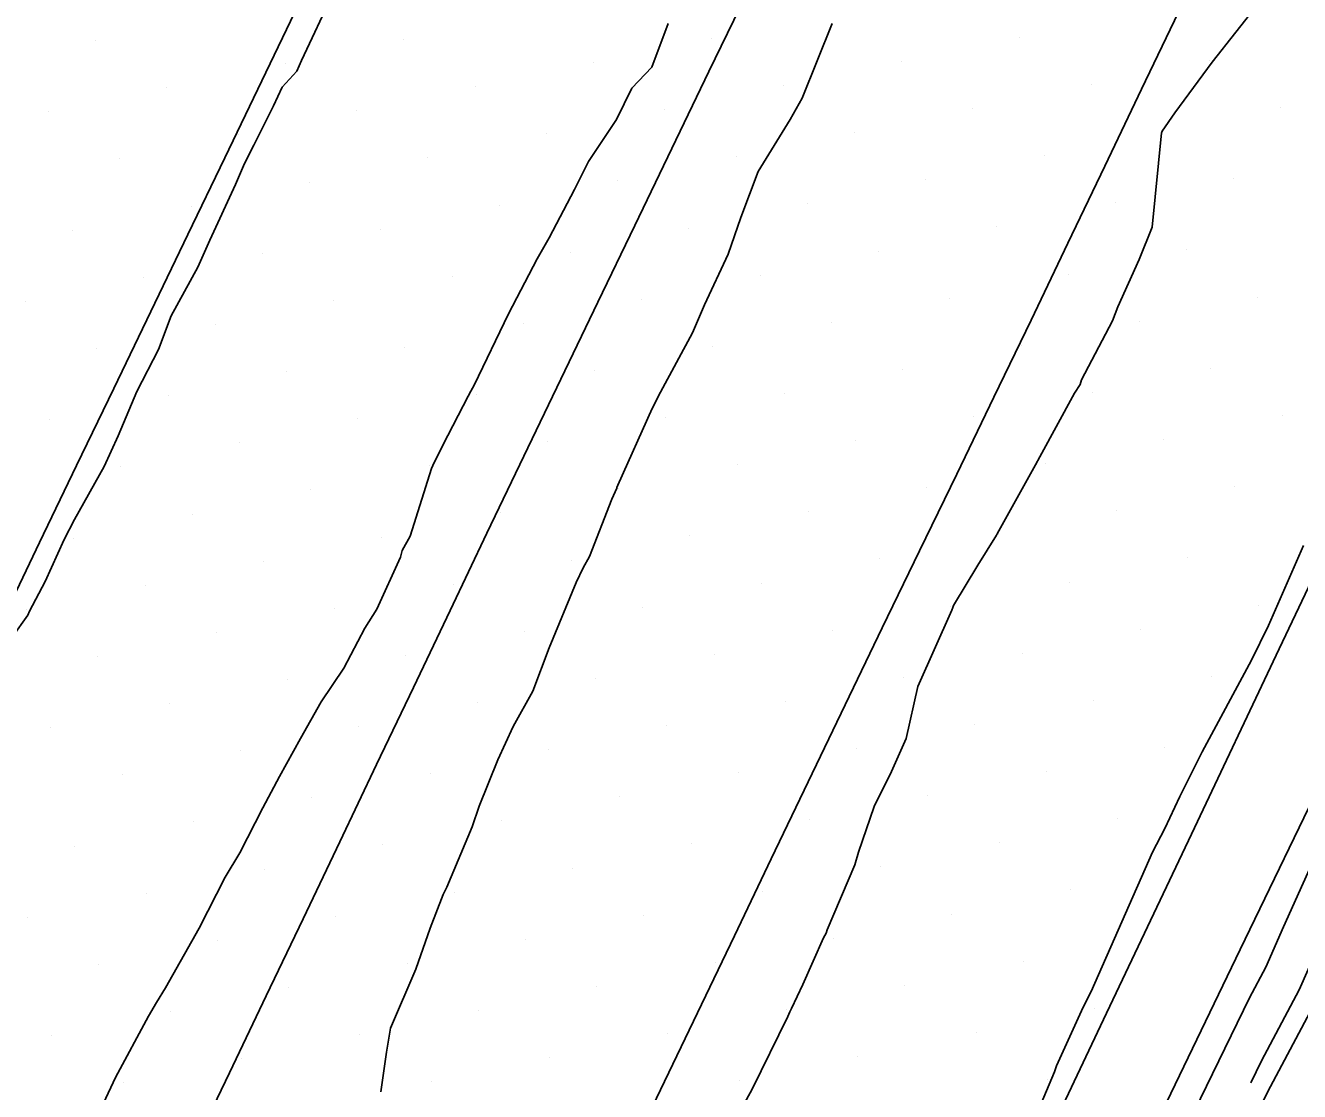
# Model space of a CAD drawing. Extents: x 2354170 to 2357230, y 866100 to 868290.
# Drawn here: x 2355571.26 to 2355608.54, y 866974.85 to 867006.06 of the extents above; entities that cross this region are included whole.
import ezdxf

# ---------------------------------------------------------------- set-up
doc = ezdxf.new("R2010")
doc.units = 0
for name, color, linetype in [('Default', 7, 'Continuous'), ('DTM Contours Minor', 7, 'Continuous'), ('Exist DTM Breakline', 7, 'Continuous'), ('Exist DTM Scan Elevation Point', 7, 'Continuous'), ('Exist Roads EOP', 7, 'Continuous'), ('PH Exist DTM Breakline', 7, 'Continuous')]:
    doc.layers.add(name, color=color, linetype=linetype)

msp = doc.modelspace()

# ---------------------------------------------------------------- linework, layer by layer
at = {"layer": 'Default'}
for points in [[(2355582.196, 866926.563), (2355594.531, 866951.914), (2355595.04, 866952.861), (2355607.076, 866977.593), (2355607.552, 866978.494), (2355608.075, 866979.672), (2355619.137, 867004.259), (2355620.341, 867006.654), (2355620.497, 867006.98), (2355633.383, 867027.538), (2355633.9, 867028.407), (2355635.907, 867031.347), (2355637.171, 867035.834), (2355637.718, 867036.924), (2355637.743, 867036.978), (2355643.563, 867048.577), (2355650.893, 867064.212), (2355651.335, 867065.312), (2355657.519, 867080.682)], [(2355580.264, 867007.012), (2355579.342, 867005.034), (2355579.203, 867004.716), (2355578.771, 867004.25), (2355578.524, 867003.702), (2355577.946, 867002.55), (2355577.674, 867002.019), (2355577.404, 867001.397), (2355576.661, 866999.77), (2355576.302, 866998.981), (2355575.528, 866997.559), (2355575.156, 866996.574), (2355574.519, 866995.338), (2355573.972, 866994.041), (2355573.565, 866993.148), (2355572.699, 866991.598), (2355572.393, 866991.012), (2355571.839, 866989.782), (2355571.378, 866988.91), (2355571.331, 866988.797), (2355569.947, 866986.859)], [(2355591.608, 866973.255), (2355592.524, 866974.92), (2355593.568, 866977.049), (2355593.627, 866977.187), (2355593.673, 866977.284), (2355594.011, 866977.987), (2355594.609, 866979.346), (2355594.687, 866979.484), (2355594.718, 866979.579), (2355595.524, 866981.481), (2355595.633, 866981.856), (2355596.093, 866983.189), (2355596.6, 866984.213), (2355597.035, 866985.185), (2355597.368, 866986.703), (2355598.362, 866988.944), (2355598.398, 866989.019), (2355598.415, 866989.074), (2355599.129, 866990.253), (2355599.673, 866991.134), (2355599.695, 866991.178), (2355600.819, 866993.196), (2355600.944, 866993.427), (2355601.956, 866995.288), (2355602.119, 866995.55), (2355602.165, 866995.681), (2355603.063, 866997.405), (2355603.221, 866997.819), (2355603.85, 866999.201), (2355604.231, 867000.148), (2355604.504, 867002.908), (2355604.511, 867002.936), (2355604.524, 867002.961), (2355604.893, 867003.496), (2355605.987, 867004.982), (2355607.367, 867006.734)], [(2355619.091, 866999.939), (2355610.559, 866980.974), (2355609.013, 866977.493), (2355607.606, 866974.829), (2355597.016, 866953.068), (2355595.408, 866950.08), (2355584.522, 866927.707), (2355583.394, 866924.982), (2355582.603, 866923.354), (2355580.801, 866919.95), (2355575.796, 866909.823)], [(2355600.985, 866974.501), (2355601.372, 866975.426), (2355601.425, 866975.599), (2355602.162, 866977.209), (2355602.281, 866977.458), (2355602.44, 866977.781), (2355604.238, 866981.858), (2355604.596, 866982.545), (2355605.036, 866983.483), (2355605.688, 866984.797), (2355607.139, 866987.477), (2355607.628, 866988.493), (2355608.651, 866990.828)]]:
    msp.add_lwpolyline(points, dxfattribs=at)
at = {"layer": 'DTM Contours Minor'}
for points in [[(2355607.113, 866975.1), (2355607.429, 866975.75), (2355608.526, 866977.827), (2355609.731, 866980.54), (2355619.892, 867003.124), (2355620.998, 867005.324), (2355621.917, 867007.247), (2355633.66, 867025.981), (2355635.249, 867028.655), (2355641.147, 867037.292), (2355641.194, 867037.392), (2355641.253, 867037.482), (2355653.758, 867064.406), (2355653.889, 867064.688), (2355654.952, 867066.834), (2355664.475, 867090.732), (2355668.093, 867094.346), (2355668.621, 867095.405), (2355675.21, 867108.234), (2355678.551, 867114.935), (2355680.723, 867124.952), (2355679.377, 867126.085), (2355681.083, 867127.463), (2355688.683, 867141.559)], [(2355573.129, 866973.609), (2355573.893, 866975.256), (2355574.859, 866977.06), (2355575.098, 866977.456), (2355575.357, 866977.886), (2355576.348, 866979.627), (2355577.109, 866981.127), (2355577.534, 866981.84), (2355578.21, 866983.155), (2355578.692, 866984.071), (2355579.309, 866985.183), (2355579.916, 866986.259), (2355580.576, 866987.245), (2355581.189, 866988.414), (2355581.541, 866988.972), (2355582.235, 866990.495), (2355582.284, 866990.687), (2355582.523, 866991.11), (2355583.138, 866993.086), (2355583.184, 866993.177), (2355583.47, 866993.769), (2355584.214, 866995.202), (2355584.297, 866995.351), (2355584.393, 866995.527), (2355585.399, 866997.619), (2355586.233, 866999.221), (2355586.581, 866999.835), (2355587.329, 867001.249), (2355587.732, 867002.071), (2355588.553, 867003.302), (2355589.008, 867004.224), (2355589.588, 867004.838), (2355590.066, 867006.111)], [(2355594.867, 867006.108), (2355593.992, 867003.925), (2355593.633, 867003.307), (2355592.703, 867001.78), (2355592.195, 867000.436), (2355591.823, 866999.365), (2355591.131, 866997.876), (2355590.777, 866997.059), (2355589.846, 866995.326), (2355589.602, 866994.839), (2355588.598, 866992.599), (2355588.567, 866992.526), (2355588.565, 866992.51), (2355588.418, 866992.187), (2355587.767, 866990.513), (2355587.582, 866990.18), (2355587.373, 866989.754), (2355586.585, 866987.842), (2355586.104, 866986.567), (2355585.536, 866985.538), (2355585.083, 866984.555), (2355584.533, 866983.204), (2355584.33, 866982.597), (2355583.595, 866980.828), (2355583.484, 866980.621), (2355583.106, 866979.627), (2355582.685, 866978.431), (2355581.947, 866976.7), (2355581.824, 866976.003), (2355581.661, 866974.837)]]:
    msp.add_lwpolyline(points, dxfattribs=at)
at = {"layer": 'Exist DTM Breakline'}
for points in [[(2355570.767, 866961.858), (2355571.844, 866964.114), (2355572.921, 866966.37), (2355573.998, 866968.626), (2355575.075, 866970.883), (2355576.152, 866973.139), (2355577.229, 866975.395), (2355578.307, 866977.651), (2355579.384, 866979.907), (2355580.461, 866982.163), (2355581.538, 866984.419), (2355582.614, 866986.675), (2355583.69, 866988.932), (2355584.765, 866991.189), (2355585.841, 866993.446), (2355586.924, 866995.699), (2355588.008, 866997.952), (2355589.092, 867000.204), (2355590.176, 867002.457), (2355591.26, 867004.71), (2355592.345, 867006.963)], [(2355570.596, 866988.666), (2355571.678, 866990.919), (2355572.761, 866993.173), (2355573.844, 866995.426), (2355574.928, 866997.679), (2355576.011, 866999.932), (2355577.094, 867002.185), (2355578.176, 867004.439), (2355579.257, 867006.693)], [(2355604.995, 867006.449), (2355603.917, 867004.193), (2355602.839, 867001.937), (2355601.761, 866999.682), (2355600.683, 866997.426), (2355599.598, 866995.174), (2355598.509, 866992.924), (2355597.42, 866990.673), (2355596.331, 866988.423), (2355595.247, 866986.17), (2355594.166, 866983.916), (2355593.085, 866981.662), (2355592.003, 866979.408), (2355590.923, 866977.153), (2355589.843, 866974.899), (2355588.763, 866972.644)]]:
    msp.add_lwpolyline(points, dxfattribs=at)
at = {"layer": 'Exist DTM Scan Elevation Point'}
for p, q in [((2355573.319, 867005.612), (2355573.319, 867005.612)), ((2355582.333, 867005.643), (2355582.333, 867005.643)), ((2355591.347, 867005.675), (2355591.347, 867005.675)), ((2355600.36, 867005.707), (2355600.36, 867005.707)), ((2355578.868, 867004.938), (2355578.868, 867004.938)), ((2355587.882, 867004.969), (2355587.882, 867004.969)), ((2355596.896, 867005.001), (2355596.896, 867005.001)), ((2355605.91, 867005.033), (2355605.91, 867005.033)), ((2355575.404, 867004.232), (2355575.404, 867004.232)), ((2355584.418, 867004.264), (2355584.418, 867004.264)), ((2355593.432, 867004.296), (2355593.432, 867004.296)), ((2355602.445, 867004.327), (2355602.445, 867004.327)), ((2355571.94, 867003.527), (2355571.94, 867003.527)), ((2355580.953, 867003.558), (2355580.953, 867003.558)), ((2355589.967, 867003.59), (2355589.967, 867003.59)), ((2355598.981, 867003.622), (2355598.981, 867003.622)), ((2355607.995, 867003.653), (2355607.995, 867003.653)), ((2355577.489, 867002.853), (2355577.489, 867002.853)), ((2355586.503, 867002.884), (2355586.503, 867002.884)), ((2355595.517, 867002.916), (2355595.517, 867002.916)), ((2355604.53, 867002.948), (2355604.53, 867002.948)), ((2355574.025, 867002.147), (2355574.025, 867002.147)), ((2355583.038, 867002.179), (2355583.038, 867002.179)), ((2355592.052, 867002.211), (2355592.052, 867002.211)), ((2355601.066, 867002.242), (2355601.066, 867002.242)), ((2355588.588, 867001.505), (2355588.588, 867001.505)), ((2355597.602, 867001.537), (2355597.602, 867001.537)), ((2355606.615, 867001.568), (2355606.615, 867001.568)), ((2355579.574, 867001.473), (2355579.574, 867001.473)), ((2355576.11, 867000.768), (2355576.11, 867000.768)), ((2355585.123, 867000.799), (2355585.123, 867000.799)), ((2355594.137, 867000.831), (2355594.137, 867000.831)), ((2355603.151, 867000.863), (2355603.151, 867000.863)), ((2355572.645, 867000.062), (2355572.645, 867000.062)), ((2355581.659, 867000.094), (2355581.659, 867000.094)), ((2355590.673, 867000.126), (2355590.673, 867000.126)), ((2355599.687, 867000.157), (2355599.687, 867000.157)), ((2355578.195, 866999.388), (2355578.195, 866999.388)), ((2355587.208, 866999.42), (2355587.208, 866999.42)), ((2355596.222, 866999.452), (2355596.222, 866999.452)), ((2355605.236, 866999.483), (2355605.236, 866999.483)), ((2355574.73, 866998.683), (2355574.73, 866998.683)), ((2355583.744, 866998.714), (2355583.744, 866998.714)), ((2355592.758, 866998.746), (2355592.758, 866998.746)), ((2355601.772, 866998.778), (2355601.772, 866998.778)), ((2355571.266, 866997.977), (2355571.266, 866997.977)), ((2355580.28, 866998.009), (2355580.28, 866998.009)), ((2355589.293, 866998.041), (2355589.293, 866998.041)), ((2355598.307, 866998.072), (2355598.307, 866998.072)), ((2355607.321, 866998.104), (2355607.321, 866998.104)), ((2355576.815, 866997.303), (2355576.815, 866997.303)), ((2355585.829, 866997.335), (2355585.829, 866997.335)), ((2355594.843, 866997.367), (2355594.843, 866997.367)), ((2355603.857, 866997.398), (2355603.857, 866997.398)), ((2355591.378, 866996.661), (2355591.378, 866996.661)), ((2355600.392, 866996.693), (2355600.392, 866996.693)), ((2355573.351, 866996.598), (2355573.351, 866996.598)), ((2355582.365, 866996.629), (2355582.365, 866996.629)), ((2355578.9, 866995.924), (2355578.9, 866995.924)), ((2355587.914, 866995.956), (2355587.914, 866995.956)), ((2355596.928, 866995.987), (2355596.928, 866995.987)), ((2355605.942, 866996.019), (2355605.942, 866996.019)), ((2355575.436, 866995.218), (2355575.436, 866995.218)), ((2355584.449, 866995.25), (2355584.449, 866995.25)), ((2355593.463, 866995.282), (2355593.463, 866995.282)), ((2355602.477, 866995.313), (2355602.477, 866995.313)), ((2355571.971, 866994.513), (2355571.971, 866994.513)), ((2355580.985, 866994.544), (2355580.985, 866994.544)), ((2355589.999, 866994.576), (2355589.999, 866994.576)), ((2355599.013, 866994.608), (2355599.013, 866994.608)), ((2355608.027, 866994.639), (2355608.027, 866994.639)), ((2355577.521, 866993.839), (2355577.521, 866993.839)), ((2355586.534, 866993.871), (2355586.534, 866993.871)), ((2355595.548, 866993.902), (2355595.548, 866993.902)), ((2355604.562, 866993.934), (2355604.562, 866993.934)), ((2355574.056, 866993.133), (2355574.056, 866993.133)), ((2355583.07, 866993.165), (2355583.07, 866993.165)), ((2355592.084, 866993.197), (2355592.084, 866993.197)), ((2355601.098, 866993.228), (2355601.098, 866993.228)), ((2355606.647, 866992.555), (2355606.647, 866992.555)), ((2355579.606, 866992.459), (2355579.606, 866992.459)), ((2355588.619, 866992.491), (2355588.619, 866992.491)), ((2355597.633, 866992.523), (2355597.633, 866992.523)), ((2355594.169, 866991.817), (2355594.169, 866991.817)), ((2355603.183, 866991.849), (2355603.183, 866991.849)), ((2355576.141, 866991.754), (2355576.141, 866991.754)), ((2355585.155, 866991.786), (2355585.155, 866991.786)), ((2355581.691, 866991.08), (2355581.691, 866991.08)), ((2355590.704, 866991.112), (2355590.704, 866991.112)), ((2355599.718, 866991.143), (2355599.718, 866991.143)), ((2355572.677, 866991.048), (2355572.677, 866991.048)), ((2355578.226, 866990.374), (2355578.226, 866990.374)), ((2355587.24, 866990.406), (2355587.24, 866990.406)), ((2355596.254, 866990.438), (2355596.254, 866990.438)), ((2355605.268, 866990.47), (2355605.268, 866990.47)), ((2355574.762, 866989.669), (2355574.762, 866989.669)), ((2355583.776, 866989.701), (2355583.776, 866989.701)), ((2355592.789, 866989.732), (2355592.789, 866989.732)), ((2355601.803, 866989.764), (2355601.803, 866989.764)), ((2355571.297, 866988.963), (2355571.297, 866988.963)), ((2355580.311, 866988.995), (2355580.311, 866988.995)), ((2355589.325, 866989.027), (2355589.325, 866989.027)), ((2355598.339, 866989.058), (2355598.339, 866989.058)), ((2355607.353, 866989.09), (2355607.353, 866989.09)), ((2355576.847, 866988.289), (2355576.847, 866988.289)), ((2355585.861, 866988.321), (2355585.861, 866988.321)), ((2355594.874, 866988.353), (2355594.874, 866988.353)), ((2355603.888, 866988.385), (2355603.888, 866988.385)), ((2355573.382, 866987.584), (2355573.382, 866987.584)), ((2355582.396, 866987.616), (2355582.396, 866987.616)), ((2355591.41, 866987.647), (2355591.41, 866987.647)), ((2355600.424, 866987.679), (2355600.424, 866987.679)), ((2355596.959, 866986.973), (2355596.959, 866986.973)), ((2355605.973, 866987.005), (2355605.973, 866987.005)), ((2355578.932, 866986.91), (2355578.932, 866986.91)), ((2355587.946, 866986.942), (2355587.946, 866986.942)), ((2355584.481, 866986.236), (2355584.481, 866986.236)), ((2355593.495, 866986.268), (2355593.495, 866986.268)), ((2355602.509, 866986.3), (2355602.509, 866986.3)), ((2355575.467, 866986.205), (2355575.467, 866986.205)), ((2355572.003, 866985.499), (2355572.003, 866985.499)), ((2355581.017, 866985.531), (2355581.017, 866985.531)), ((2355590.031, 866985.562), (2355590.031, 866985.562)), ((2355599.044, 866985.594), (2355599.044, 866985.594)), ((2355577.552, 866984.825), (2355577.552, 866984.825)), ((2355586.566, 866984.857), (2355586.566, 866984.857)), ((2355595.58, 866984.888), (2355595.58, 866984.888)), ((2355604.594, 866984.92), (2355604.594, 866984.92)), ((2355574.088, 866984.12), (2355574.088, 866984.12)), ((2355583.102, 866984.151), (2355583.102, 866984.151)), ((2355592.116, 866984.183), (2355592.116, 866984.183)), ((2355601.129, 866984.215), (2355601.129, 866984.215)), ((2355579.637, 866983.446), (2355579.637, 866983.446)), ((2355588.651, 866983.477), (2355588.651, 866983.477)), ((2355597.665, 866983.509), (2355597.665, 866983.509)), ((2355576.173, 866982.74), (2355576.173, 866982.74)), ((2355585.187, 866982.772), (2355585.187, 866982.772)), ((2355594.201, 866982.803), (2355594.201, 866982.803)), ((2355603.214, 866982.835), (2355603.214, 866982.835)), ((2355599.75, 866982.13), (2355599.75, 866982.13)), ((2355572.708, 866982.035), (2355572.708, 866982.035)), ((2355581.722, 866982.066), (2355581.722, 866982.066)), ((2355590.736, 866982.098), (2355590.736, 866982.098)), ((2355587.272, 866981.392), (2355587.272, 866981.392)), ((2355596.286, 866981.424), (2355596.286, 866981.424)), ((2355578.258, 866981.361), (2355578.258, 866981.361)), ((2355574.793, 866980.655), (2355574.793, 866980.655)), ((2355583.807, 866980.687), (2355583.807, 866980.687)), ((2355592.821, 866980.718), (2355592.821, 866980.718)), ((2355601.835, 866980.75), (2355601.835, 866980.75)), ((2355571.329, 866979.95), (2355571.329, 866979.95)), ((2355580.343, 866979.981), (2355580.343, 866979.981)), ((2355589.357, 866980.013), (2355589.357, 866980.013)), ((2355598.371, 866980.045), (2355598.371, 866980.045)), ((2355576.878, 866979.276), (2355576.878, 866979.276)), ((2355585.892, 866979.307), (2355585.892, 866979.307)), ((2355594.906, 866979.339), (2355594.906, 866979.339)), ((2355573.414, 866978.57), (2355573.414, 866978.57)), ((2355582.428, 866978.602), (2355582.428, 866978.602)), ((2355591.442, 866978.633), (2355591.442, 866978.633)), ((2355600.456, 866978.665), (2355600.456, 866978.665)), ((2355578.963, 866977.896), (2355578.963, 866977.896)), ((2355587.977, 866977.928), (2355587.977, 866977.928)), ((2355596.991, 866977.96), (2355596.991, 866977.96)), ((2355602.54, 866977.286), (2355602.54, 866977.286)), ((2355575.499, 866977.191), (2355575.499, 866977.191)), ((2355584.513, 866977.222), (2355584.513, 866977.222)), ((2355593.527, 866977.254), (2355593.527, 866977.254)), ((2355590.062, 866976.548), (2355590.062, 866976.548)), ((2355599.076, 866976.58), (2355599.076, 866976.58)), ((2355572.035, 866976.485), (2355572.035, 866976.485)), ((2355581.048, 866976.517), (2355581.048, 866976.517)), ((2355577.584, 866975.811), (2355577.584, 866975.811)), ((2355586.598, 866975.843), (2355586.598, 866975.843)), ((2355595.612, 866975.875), (2355595.612, 866975.875)), ((2355574.12, 866975.106), (2355574.12, 866975.106)), ((2355583.133, 866975.137), (2355583.133, 866975.137)), ((2355592.147, 866975.169), (2355592.147, 866975.169)), ((2355601.161, 866975.201), (2355601.161, 866975.201))]:
    msp.add_line(p, q, dxfattribs=at)
at = {"layer": 'Exist Roads EOP'}
msp.add_lwpolyline([(2355587.309, 866944.467), (2355589.913, 866949.872), (2355592.508, 866955.282), (2355595.092, 866960.697), (2355597.668, 866966.116), (2355600.24, 866971.537), (2355602.808, 866976.959), (2355605.375, 866982.382), (2355607.945, 866987.804), (2355610.52, 866993.223), (2355613.103, 866998.639), (2355615.693, 867004.051), (2355618.291, 867009.459)], dxfattribs=at)
at = {"layer": 'PH Exist DTM Breakline'}
msp.add_lwpolyline([(2355837.882, 867455.403), (2355821.17, 867421.842), (2355806.344, 867389.74), (2355794.755, 867363.845), (2355793.088, 867352.536), (2355792.171, 867348.439), (2355790.111, 867345.552), (2355782.553, 867336.039), (2355777.227, 867330.778), (2355765.909, 867311.071), (2355754.32, 867289.06), (2355742.292, 867263.446), (2355732.169, 867242.268), (2355700.262, 867175.95), (2355686.45, 867146.762), (2355675.72, 867125.097), (2355660.554, 867093.452), (2355646.796, 867063.536), (2355632.78, 867034.163), (2355619.043, 867004.402), (2355606.805, 866979.006), (2355594.124, 866952.764), (2355579.808, 866923.86)], dxfattribs=at)

doc.saveas('drawing.dxf')
